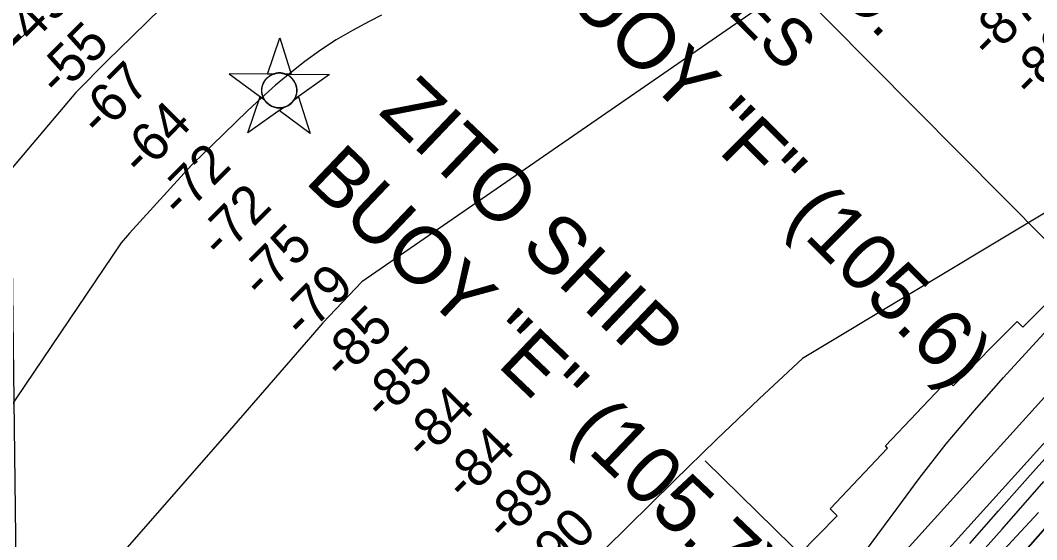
# Model space of a CAD drawing. Extents: x 3625074 to 3663148, y 511451 to 537151.
# Drawn here: x 3650321 to 3652094, y 528048 to 528954 of the extents above; entities that cross this region are included whole.
import ezdxf

# ---------------------------------------------------------------- set-up
doc = ezdxf.new("R2010")
doc.units = 0
for name, color, linetype in [('V-CHAN-NAID', 7, 'Continuous'), ('V-GRID-MAJR', 7, 'Continuous'), ('V-RIVR-RANG', 7, 'Continuous'), ('V-RRAP-RVMT', 7, 'Continuous'), ('V-TOPO-DPTH', 7, 'Continuous'), ('V-TOPO-MAJR', 7, 'Continuous'), ('V-TOPO-MINR', 7, 'Continuous'), ('V-UTIL-IDEN', 7, 'Continuous'), ('V-UTIL-LINE', 7, 'Continuous')]:
    doc.layers.add(name, color=color, linetype=linetype)

msp = doc.modelspace()

# ---------------------------------------------------------------- linework, layer by layer
at = {"layer": 'V-CHAN-NAID'}
for points in [[(3650761.8, 528859.9), (3650752.2, 528859.9), (3650773.3, 528923.4), (3650793.5, 528859.7), (3650783.9, 528859.7), (3650782.4, 528860.3), (3650780.3, 528860.9), (3650778.2, 528861.4), (3650776.2, 528861.7), (3650775, 528861.8), (3650773.5, 528861.9), (3650771.8, 528861.9), (3650770.4, 528861.8), (3650768.5, 528861.6), (3650767.1, 528861.4), (3650765.3, 528861), (3650763.8, 528860.6), (3650762.8, 528860.2)], [(3650761.8, 528859.9), (3650685.3, 528860.4), (3650746.8, 528815), (3650745.7, 528816.9), (3650744.9, 528818.6), (3650744.1, 528820.5), (3650743.4, 528822.6), (3650743, 528823.9), (3650742.7, 528825.5), (3650742.4, 528827), (3650742.2, 528828.6), (3650742.1, 528830.3), (3650742.1, 528831.9), (3650742.2, 528834), (3650742.4, 528835.6), (3650742.8, 528837.8), (3650743.3, 528839.7), (3650743.9, 528841.6), (3650744.5, 528843.3), (3650745.3, 528844.9), (3650746.1, 528846.4), (3650747.1, 528848.1), (3650748.2, 528849.6), (3650749.2, 528850.9), (3650750.2, 528852), (3650751.5, 528853.4), (3650752.5, 528854.3), (3650754.2, 528855.7), (3650755.5, 528856.6), (3650757.1, 528857.7), (3650758.9, 528858.6), (3650760.3, 528859.3)], [(3650783.9, 528859.7), (3650860.4, 528859.2), (3650798.2, 528814.7), (3650799.1, 528816.1), (3650800.1, 528818), (3650800.8, 528819.6), (3650801.6, 528821.5), (3650802.1, 528823.3), (3650802.5, 528825), (3650802.9, 528827), (3650803.1, 528828.5), (3650803.2, 528830.7), (3650803.1, 528832.8), (3650803, 528835), (3650802.7, 528836.8), (3650802.2, 528839), (3650801.6, 528841.2), (3650800.8, 528843.1), (3650800.2, 528844.6), (3650799.2, 528846.5), (3650798.1, 528848.2), (3650796.9, 528849.9), (3650795.6, 528851.5), (3650794.4, 528852.8), (3650792.7, 528854.4), (3650791, 528855.8), (3650789.3, 528856.9), (3650787.4, 528858.1), (3650785.9, 528858.8)], [(3650780.2, 528801.8), (3650718, 528757.2), (3650739.1, 528820.7), (3650746.8, 528815), (3650747.5, 528814.1), (3650748.8, 528812.2), (3650750.1, 528810.8), (3650751.5, 528809.3), (3650752.9, 528808), (3650754.4, 528806.9), (3650755.8, 528805.9), (3650757.5, 528804.9), (3650759.2, 528803.9), (3650761, 528803.1), (3650762.4, 528802.6), (3650764, 528802), (3650766.3, 528801.5), (3650767.8, 528801.2), (3650769.8, 528800.9), (3650771.4, 528800.8), (3650773.2, 528800.8), (3650774.9, 528800.9), (3650776.6, 528801.1), (3650778.5, 528801.4)], [(3650798.2, 528814.7), (3650806, 528820.2), (3650826.2, 528756.5), (3650772.4, 528796.2), (3650780.2, 528801.8), (3650781.9, 528802.2), (3650783.5, 528802.8), (3650785.6, 528803.7), (3650787.4, 528804.6), (3650789.2, 528805.7), (3650791, 528806.9), (3650792.5, 528808.2), (3650793.8, 528809.3), (3650795.2, 528810.7), (3650796.4, 528812.1), (3650797.5, 528813.6)]]:
    msp.add_lwpolyline(points, close=True, dxfattribs=at)
msp.add_circle((3650772.6, 528831.3), 30.5, dxfattribs=at)
at = {"layer": 'V-GRID-MAJR'}
msp.add_spline([(3650422.7, 517072), (3650361, 523129.6), (3650299.3, 529190.2), (3650237.6, 535250.9), (3650237.6, 535254)], degree=3, dxfattribs=at)
at = {"layer": 'V-RIVR-RANG'}
msp.add_line((3652086.8, 527625.1), (3651515.3, 528185), dxfattribs=at)
at = {"layer": 'V-RRAP-RVMT'}
for points in [[(3651947.7, 528315.8), (3652059.2, 528428.5), (3652069.6, 528418.1), (3652143.5, 528492.8), (3652129.2, 528506.9), (3652228.2, 528606.9), (3652221.6, 528613.5), (3652335.5, 528728.6), (3652340.1, 528724.1), (3652426, 528796.9)], [(3651733.1, 528101.3), (3651833.6, 528207.5), (3651830.1, 528211), (3651937.9, 528325.1), (3651947.7, 528315.8)], [(3651397.2, 527750.8), (3651667.4, 528034.4), (3651679.7, 528022), (3651745.7, 528089.4), (3651733.1, 528101.3)]]:
    msp.add_lwpolyline(points, dxfattribs=at)
at = {"layer": 'V-TOPO-DPTH'}
for points in [[(3651998.1, 527988.8), (3652096.8, 528094.9)], [(3652096.8, 528094.9), (3651998.1, 527988.8)], [(3652001.9, 527946.6), (3652108.3, 528067.4)], [(3652108.3, 528067.4), (3652001.9, 527946.6)]]:
    msp.add_lwpolyline(points, dxfattribs=at)
at = {"layer": 'V-TOPO-MAJR'}
for points in [[(3650361.4, 528960.8), (3650330, 528930.9), (3650298.8, 528900.8)], [(3651959.5, 527983.1), (3652033.1, 528065.8), (3652106, 528149)]]:
    msp.add_lwpolyline(points, dxfattribs=at)
at = {"layer": 'V-TOPO-MINR'}
for points in [[(3651861.1, 529149.9), (3650916.7, 528497.3), (3650893.7, 528473.8), (3650871, 528450), (3650848.8, 528425.7), (3650827, 528401.1), (3650693.2, 528246.9), (3650604.6, 528145.1), (3650515.7, 528043.5), (3650426.5, 527942.2), (3650337.1, 527841.1), (3650136, 527614.7)], [(3650713.3, 529118.5), (3650492.5, 528902.7), (3650473.6, 528884.1), (3650454.8, 528865.4), (3650436.2, 528846.5), (3650417.7, 528827.5), (3649710.4, 527990.6)], [(3650951.1, 528962.6), (3650929.1, 528951.7), (3650900, 528936.2), (3650871.6, 528919.6), (3650844.2, 528901.4), (3650817.4, 528882.1), (3650791.6, 528861.5), (3650766.2, 528840.3), (3650741.6, 528818.3), (3650717.4, 528795.8), (3650634.4, 528715.5), (3650627.2, 528708.5), (3650620.2, 528701.4), (3650613.3, 528694.1), (3650606.5, 528686.8), (3650511.3, 528582.5), (3650496.6, 528565.4), (3649948.8, 527754.4)], [(3652257.1, 528707.6), (3651685.1, 528363.8), (3651609.7, 528293.4), (3651535.2, 528222.1), (3651461.4, 528150.1), (3651340.5, 528030.8)], [(3651795.2, 528027.6), (3651837.8, 528085.6), (3651843.1, 528092.9), (3651888.6, 528154.4), (3651935.6, 528214.6), (3651984.8, 528273.1), (3652035.4, 528330.4), (3652329.5, 528651.2)], [(3651798.8, 527875.5), (3652398.4, 528539.2)], [(3651630, 527768.1), (3652304.6, 528515.1)], [(3651976.9, 528041), (3652027.1, 528098.1), (3652077.6, 528154.9), (3652128.3, 528211.5)], [(3651998.1, 527988.8), (3652096.8, 528094.9)], [(3652001.9, 527946.6), (3652108.3, 528067.4)]]:
    msp.add_lwpolyline(points, dxfattribs=at)
at = {"layer": 'V-UTIL-LINE'}
msp.add_lwpolyline([(3650280.5, 530413.8), (3652492, 528184.4)], dxfattribs=at)

# ---------------------------------------------------------------- texts
at = {"layer": 'V-CHAN-NAID'}
for s, rotation, p in [('ZITO SHIP BUOY "F" (105.6)', 315.0473, (3650719.8, 529539.8)), ('ZITO SHIP ', 316.3482, (3650943.6, 528792.1)), ('BUOY "E" (105.7)', 316.3482, (3650815.4, 528671.6)), ('ZITO SHIP ', 317.9425, (3650082.2, 528033.8))]:
    msp.add_text(s, height=100, rotation=rotation, dxfattribs=at).set_placement(p)
at = {"layer": 'V-RIVR-RANG'}
for s, rotation, p in [('-49', 45.0691, (3650320.2, 528891.7)), ('-87', 45.1543, (3652011.8, 528883.4)), ('-55', 45.0691, (3650388, 528818)), ('-89', 45.1543, (3652084.6, 528814.8)), ('-67', 45.0691, (3650459.4, 528748)), ('-64', 45.0691, (3650532.1, 528679.2)), ('-72', 45.0691, (3650600.3, 528606)), ('-72', 45.0691, (3650670.9, 528535.2)), ('-75', 45.0691, (3650742.3, 528465.2)), ('-79', 45.0691, (3650814.2, 528395.7)), ('-85', 45.0691, (3650883.1, 528323.2)), ('-85', 45.0691, (3650953.8, 528252.4)), ('-84', 45.0691, (3651025.7, 528182.9)), ('-84', 45.0691, (3651096.3, 528112.1)), ('-89', 45.0691, (3651166.9, 528041.3)), ('-90', 45.0691, (3651237.5, 527970.5))]:
    msp.add_text(s, height=67, rotation=rotation, dxfattribs=at).set_placement(p)
at = {"layer": 'V-UTIL-IDEN'}
for s, p in [('LA. GAS SERVICE CO.', (3650999.1, 529760.8)), ('4-10" GAS PIPELINES', (3650864.6, 529669.7))]:
    msp.add_text(s, height=83, rotation=314.3989, dxfattribs=at).set_placement(p)

doc.saveas('drawing.dxf')
